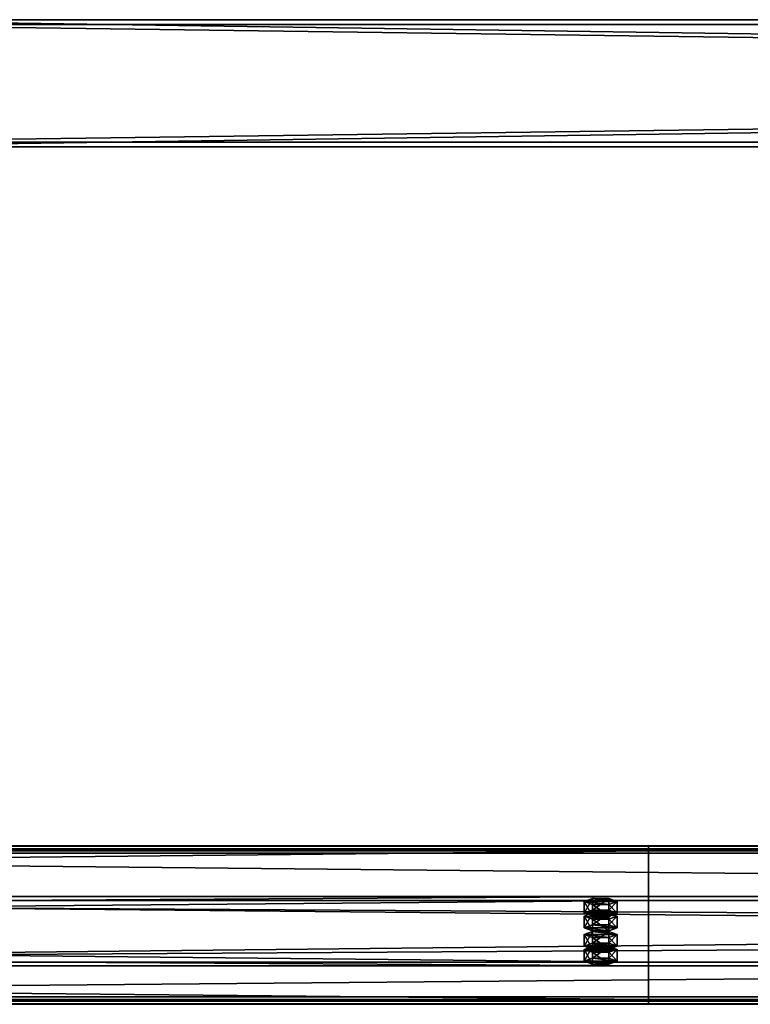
# Model space of a CAD drawing. Header units: millimetres. Extents: x -333 to 67333, y -930 to 39730.
# Tile 390 of 656: x 28105 to 28564, y 5521 to 6140. Entities that reach past the tile are written whole.
import ezdxf

# ---------------------------------------------------------------- set-up
doc = ezdxf.new("R2010")
doc.units = ezdxf.units.MM
for name, color, linetype in [('13', 7, 'Continuous'), ('3', 7, 'Continuous'), ('95', 7, 'Continuous')]:
    doc.layers.add(name, color=color, linetype=linetype)

msp = doc.modelspace()

# ---------------------------------------------------------------- meshes
at = {"layer": '13', "color": 30}
mesh = msp.add_polyface(dxfattribs=at)
corners = [(28500.01, 5617.73, 4626.35), (28500.01, 5545.34, 4610.96), (21700.01, 5545.34, 4610.96), (21700.01, 5617.73, 4626.35), (28500.01, 5586.51, 4417.29), (21700.01, 5586.51, 4417.29), (28500.01, 5525.86, 4404.4), (21700.01, 5525.86, 4404.4), (28500.01, 5523.16, 4417.12), (21700.01, 5523.16, 4417.12), (28500.01, 5521.21, 4416.7), (21700.01, 5521.21, 4416.7), (28500.01, 5524.32, 4402.03), (21700.01, 5524.32, 4402.03), (28500.01, 5588.88, 4415.75), (21700.01, 5588.88, 4415.75), (28500.01, 5547.72, 4609.42), (21700.01, 5547.72, 4609.42), (28500.01, 5616.19, 4623.98), (21700.01, 5616.19, 4623.98), (28500.01, 5618.89, 4611.26), (21700.01, 5618.89, 4611.26), (28500.01, 5620.85, 4611.68), (21700.01, 5620.85, 4611.68)]
mesh.append_faces([[corners[k] for k in face] for face in [(0, 2, 3, 3), (1, 5, 2, 2), (4, 7, 5, 5), (6, 9, 7, 7), (8, 11, 9, 9), (10, 13, 11, 11), (12, 15, 13, 13), (14, 17, 15, 15), (16, 19, 17, 17), (18, 21, 19, 19), (20, 23, 21, 21), (22, 3, 23, 23), (6, 10, 8, 8), (20, 0, 22, 22), (11, 7, 9, 9)]], dxfattribs={"vtx0": -1, "color": 30})
mesh.append_faces([[corners[k] for k in face] for face in [(12, 6, 14, 14), (14, 1, 16, 16), (16, 0, 18, 18), (18, 0, 20, 20), (3, 19, 23, 23), (19, 2, 17, 17), (17, 2, 15, 15), (15, 5, 13, 13), (13, 7, 11, 11)]], dxfattribs={"vtx0": -1, "vtx1": -1, "color": 30})
mesh.append_faces([[corners[k] for k in face] for face in [(6, 12, 10, 10), (14, 6, 4, 4), (14, 4, 1, 1), (16, 1, 0, 0), (19, 3, 2, 2), (15, 2, 5, 5), (13, 5, 7, 7)]], dxfattribs={"vtx0": -1, "vtx2": -1, "vtx3": -1, "color": 30})
mesh.append_faces([[corners[k] for k in face] for face in [(21, 23, 19, 19)]], dxfattribs={"vtx1": -1, "color": 30})
mesh.append_faces([[corners[k] for k in face] for face in [(0, 1, 2, 2), (1, 4, 5, 5), (4, 6, 7, 7), (6, 8, 9, 9), (8, 10, 11, 11), (10, 12, 13, 13), (12, 14, 15, 15), (14, 16, 17, 17), (16, 18, 19, 19), (18, 20, 21, 21), (20, 22, 23, 23), (22, 0, 3, 3)]], dxfattribs={"vtx2": -1, "vtx3": -1, "color": 30})
mesh = msp.add_polyface(dxfattribs=at)
corners = [(34100.01, 5617.73, 4626.35), (34100.01, 5545.34, 4610.96), (27300.01, 5545.34, 4610.96), (27300.01, 5617.73, 4626.35), (34100.01, 5586.51, 4417.29), (27300.01, 5586.51, 4417.29), (34100.01, 5525.86, 4404.4), (27300.01, 5525.86, 4404.4), (34100.01, 5523.16, 4417.12), (27300.01, 5523.16, 4417.12), (34100.01, 5521.21, 4416.7), (27300.01, 5521.21, 4416.7), (34100.01, 5524.32, 4402.03), (27300.01, 5524.32, 4402.03), (34100.01, 5588.88, 4415.75), (27300.01, 5588.88, 4415.75), (34100.01, 5547.72, 4609.42), (27300.01, 5547.72, 4609.42), (34100.01, 5616.19, 4623.98), (27300.01, 5616.19, 4623.98), (34100.01, 5618.89, 4611.26), (27300.01, 5618.89, 4611.26), (34100.01, 5620.85, 4611.68), (27300.01, 5620.85, 4611.68)]
mesh.append_faces([[corners[k] for k in face] for face in [(0, 2, 3, 3), (1, 5, 2, 2), (4, 7, 5, 5), (6, 9, 7, 7), (8, 11, 9, 9), (10, 13, 11, 11), (12, 15, 13, 13), (14, 17, 15, 15), (16, 19, 17, 17), (18, 21, 19, 19), (20, 23, 21, 21), (22, 3, 23, 23), (6, 10, 8, 8), (20, 0, 22, 22), (11, 7, 9, 9)]], dxfattribs={"vtx0": -1, "color": 30})
mesh.append_faces([[corners[k] for k in face] for face in [(12, 6, 14, 14), (14, 1, 16, 16), (16, 0, 18, 18), (18, 0, 20, 20), (3, 19, 23, 23), (19, 2, 17, 17), (17, 2, 15, 15), (15, 5, 13, 13), (13, 7, 11, 11)]], dxfattribs={"vtx0": -1, "vtx1": -1, "color": 30})
mesh.append_faces([[corners[k] for k in face] for face in [(6, 12, 10, 10), (14, 6, 4, 4), (14, 4, 1, 1), (16, 1, 0, 0), (19, 3, 2, 2), (15, 2, 5, 5), (13, 5, 7, 7)]], dxfattribs={"vtx0": -1, "vtx2": -1, "vtx3": -1, "color": 30})
mesh.append_faces([[corners[k] for k in face] for face in [(21, 23, 19, 19)]], dxfattribs={"vtx1": -1, "color": 30})
mesh.append_faces([[corners[k] for k in face] for face in [(0, 1, 2, 2), (1, 4, 5, 5), (4, 6, 7, 7), (6, 8, 9, 9), (8, 10, 11, 11), (10, 12, 13, 13), (12, 14, 15, 15), (14, 16, 17, 17), (16, 18, 19, 19), (18, 20, 21, 21), (20, 22, 23, 23), (22, 0, 3, 3)]], dxfattribs={"vtx2": -1, "vtx3": -1, "color": 30})
at = {"layer": '3', "color": 91}
mesh = msp.add_polyface(dxfattribs=at)
corners = [(33440, 6137, 2983), (33440, 6063, 2983), (27960, 6063, 2983), (27960, 6137, 2983), (33440, 6063, 3057), (27960, 6063, 3057), (33440, 6137, 3057), (27960, 6137, 3057), (33440, 6140, 2980), (33440, 6140, 3060), (27960, 6140, 3060), (27960, 6140, 2980), (33440, 6060, 3060), (27960, 6060, 3060), (33440, 6060, 2980), (27960, 6060, 2980)]
mesh.append_faces([[corners[k] for k in face] for face in [(0, 2, 3, 3), (1, 5, 2, 2), (4, 7, 5, 5), (6, 3, 7, 7), (8, 10, 11, 11), (9, 13, 10, 10), (12, 15, 13, 13), (14, 11, 15, 15)]], dxfattribs={"vtx0": -1, "color": 91})
mesh.append_faces([[corners[k] for k in face] for face in [(9, 6, 12, 12), (6, 8, 0, 0), (0, 8, 1, 1), (12, 4, 14, 14), (4, 12, 6, 6), (14, 1, 8, 8), (11, 3, 15, 15), (3, 10, 7, 7), (7, 10, 5, 5), (15, 2, 13, 13), (2, 15, 3, 3), (13, 5, 10, 10)]], dxfattribs={"vtx0": -1, "vtx1": -1, "color": 91})
mesh.append_faces([[corners[k] for k in face] for face in [(6, 9, 8, 8), (14, 4, 1, 1), (3, 11, 10, 10), (13, 2, 5, 5)]], dxfattribs={"vtx0": -1, "vtx2": -1, "vtx3": -1, "color": 91})
mesh.append_faces([[corners[k] for k in face] for face in [(0, 1, 2, 2), (1, 4, 5, 5), (4, 6, 7, 7), (6, 0, 3, 3), (8, 9, 10, 10), (9, 12, 13, 13), (12, 14, 15, 15), (14, 8, 11, 11)]], dxfattribs={"vtx2": -1, "vtx3": -1, "color": 91})
at = {"layer": '95', "color": 20}
mesh = msp.add_polyface(dxfattribs=at)
corners = [(28464.01, 5555.74, 4562.06), (28464.81, 5556.36, 4559.12), (28464.81, 5558.32, 4559.54), (28464.01, 5557.7, 4562.47), (28467.01, 5556.82, 4556.97), (28467.01, 5558.78, 4557.39), (28470.01, 5556.99, 4556.19), (28470.01, 5558.94, 4556.6), (28473.01, 5556.82, 4556.97), (28473.01, 5558.78, 4557.39), (28475.21, 5556.36, 4559.12), (28475.21, 5558.32, 4559.54), (28476.01, 5555.74, 4562.06), (28476.01, 5557.7, 4562.47), (28475.21, 5555.12, 4564.99), (28475.21, 5557.07, 4565.41), (28473.01, 5554.66, 4567.14), (28473.01, 5556.62, 4567.56), (28470.01, 5554.49, 4567.93), (28470.01, 5556.45, 4568.34), (28467.01, 5554.66, 4567.14), (28467.01, 5556.62, 4567.56), (28464.81, 5555.12, 4564.99), (28464.81, 5557.07, 4565.41), (28459.62, 5557.7, 4562.47), (28464.81, 5559.57, 4553.67), (28464.81, 5566.9, 4555.23), (28459.62, 5565.03, 4564.03), (28475.21, 5559.57, 4553.67), (28475.21, 5566.9, 4555.23), (28480.4, 5557.7, 4562.47), (28480.4, 5565.03, 4564.03), (28475.21, 5555.82, 4571.28), (28475.21, 5563.16, 4572.84), (28464.81, 5555.82, 4571.28), (28464.81, 5563.16, 4572.84), (28459.62, 5548.4, 4560.5), (28464.81, 5550.27, 4551.69), (28464.81, 5557.61, 4553.25), (28459.62, 5555.74, 4562.06), (28475.21, 5550.27, 4551.69), (28475.21, 5557.61, 4553.25), (28480.4, 5548.4, 4560.5), (28480.4, 5555.74, 4562.06), (28475.21, 5546.53, 4569.3), (28475.21, 5553.87, 4570.86), (28464.81, 5546.53, 4569.3), (28464.81, 5553.87, 4570.86), (28464.01, 5576.53, 4464.24), (28464.81, 5577.15, 4461.31), (28464.81, 5579.11, 4461.72), (28464.01, 5578.49, 4464.66), (28467.01, 5577.61, 4459.16), (28467.01, 5579.57, 4459.58), (28470.01, 5577.78, 4458.37), (28470.01, 5579.73, 4458.79), (28473.01, 5577.61, 4459.16), (28473.01, 5579.57, 4459.58), (28475.21, 5577.15, 4461.31), (28475.21, 5579.11, 4461.72), (28476.01, 5576.53, 4464.24), (28476.01, 5578.49, 4464.66), (28475.21, 5575.91, 4467.18), (28475.21, 5577.86, 4467.59), (28473.01, 5575.45, 4469.33), (28473.01, 5577.41, 4469.74), (28470.01, 5575.28, 4470.11), (28470.01, 5577.24, 4470.53), (28467.01, 5575.45, 4469.33), (28467.01, 5577.41, 4469.74), (28464.81, 5575.91, 4467.18), (28464.81, 5577.86, 4467.59), (28459.62, 5578.49, 4464.66), (28464.81, 5580.36, 4455.85), (28464.81, 5587.69, 4457.41), (28459.62, 5585.82, 4466.22), (28475.21, 5580.36, 4455.85), (28475.21, 5587.69, 4457.41), (28480.4, 5578.49, 4464.66), (28480.4, 5585.82, 4466.22), (28475.21, 5576.62, 4473.46), (28475.21, 5583.95, 4475.02), (28464.81, 5576.62, 4473.46), (28464.81, 5583.95, 4475.02), (28459.62, 5569.19, 4462.68), (28464.81, 5571.07, 4453.88), (28464.81, 5578.4, 4455.44), (28459.62, 5576.53, 4464.24), (28475.21, 5571.07, 4453.88), (28475.21, 5578.4, 4455.44), (28480.4, 5569.19, 4462.68), (28480.4, 5576.53, 4464.24), (28475.21, 5567.32, 4471.49), (28475.21, 5574.66, 4473.05), (28464.81, 5567.32, 4471.49), (28464.81, 5574.66, 4473.05)]
mesh.append_faces([[corners[k] for k in face] for face in [(0, 2, 3, 3), (1, 5, 2, 2), (4, 7, 5, 5), (6, 9, 7, 7), (8, 11, 9, 9), (10, 13, 11, 11), (12, 15, 13, 13), (14, 17, 15, 15), (16, 19, 17, 17), (18, 21, 19, 19), (20, 23, 21, 21), (22, 3, 23, 23), (4, 8, 6, 6), (16, 20, 18, 18), (21, 17, 19, 19), (9, 5, 7, 7), (24, 26, 27, 27), (25, 29, 26, 26), (28, 31, 29, 29), (30, 33, 31, 31), (32, 35, 33, 33), (34, 27, 35, 35), (25, 30, 28, 28), (32, 24, 34, 34), (27, 33, 35, 35), (31, 26, 29, 29), (36, 38, 39, 39), (37, 41, 38, 38), (40, 43, 41, 41), (42, 45, 43, 43), (44, 47, 45, 45), (46, 39, 47, 47), (37, 42, 40, 40), (44, 36, 46, 46), (39, 45, 47, 47), (43, 38, 41, 41), (48, 50, 51, 51), (49, 53, 50, 50), (52, 55, 53, 53), (54, 57, 55, 55), (56, 59, 57, 57), (58, 61, 59, 59), (60, 63, 61, 61), (62, 65, 63, 63), (64, 67, 65, 65), (66, 69, 67, 67), (68, 71, 69, 69), (70, 51, 71, 71), (52, 56, 54, 54), (64, 68, 66, 66), (69, 65, 67, 67), (57, 53, 55, 55), (72, 74, 75, 75), (73, 77, 74, 74), (76, 79, 77, 77), (78, 81, 79, 79), (80, 83, 81, 81), (82, 75, 83, 83), (73, 78, 76, 76), (80, 72, 82, 82), (75, 81, 83, 83), (79, 74, 77, 77), (84, 86, 87, 87), (85, 89, 86, 86), (88, 91, 89, 89), (90, 93, 91, 91), (92, 95, 93, 93), (94, 87, 95, 95), (85, 90, 88, 88), (92, 84, 94, 94), (87, 93, 95, 95), (91, 86, 89, 89)]], dxfattribs={"vtx0": -1, "color": 20})
mesh.append_faces([[corners[k] for k in face] for face in [(8, 4, 10, 10), (10, 1, 12, 12), (12, 0, 14, 14), (14, 22, 16, 16), (17, 23, 15, 15), (15, 3, 13, 13), (13, 2, 11, 11), (11, 5, 9, 9), (30, 24, 32, 32), (33, 27, 31, 31), (42, 36, 44, 44), (45, 39, 43, 43), (56, 52, 58, 58), (58, 49, 60, 60), (60, 48, 62, 62), (62, 70, 64, 64), (65, 71, 63, 63), (63, 51, 61, 61), (61, 50, 59, 59), (59, 53, 57, 57), (78, 72, 80, 80), (81, 75, 79, 79), (90, 84, 92, 92), (93, 86, 91, 91)]], dxfattribs={"vtx0": -1, "vtx1": -1, "color": 20})
mesh.append_faces([[corners[k] for k in face] for face in [(10, 4, 1, 1), (12, 1, 0, 0), (14, 0, 22, 22), (16, 22, 20, 20), (17, 21, 23, 23), (15, 23, 3, 3), (13, 3, 2, 2), (11, 2, 5, 5), (30, 25, 24, 24), (31, 27, 26, 26), (42, 37, 36, 36), (43, 39, 38, 38), (58, 52, 49, 49), (60, 49, 48, 48), (62, 48, 70, 70), (64, 70, 68, 68), (65, 69, 71, 71), (63, 71, 51, 51), (61, 51, 50, 50), (59, 50, 53, 53), (78, 73, 72, 72), (79, 75, 74, 74), (90, 85, 84, 84), (93, 87, 86, 86)]], dxfattribs={"vtx0": -1, "vtx2": -1, "vtx3": -1, "color": 20})
mesh.append_faces([[corners[k] for k in face] for face in [(0, 1, 2, 2), (1, 4, 5, 5), (4, 6, 7, 7), (6, 8, 9, 9), (8, 10, 11, 11), (10, 12, 13, 13), (12, 14, 15, 15), (14, 16, 17, 17), (16, 18, 19, 19), (18, 20, 21, 21), (20, 22, 23, 23), (22, 0, 3, 3), (24, 25, 26, 26), (25, 28, 29, 29), (28, 30, 31, 31), (30, 32, 33, 33), (32, 34, 35, 35), (34, 24, 27, 27), (36, 37, 38, 38), (37, 40, 41, 41), (40, 42, 43, 43), (42, 44, 45, 45), (44, 46, 47, 47), (46, 36, 39, 39), (48, 49, 50, 50), (49, 52, 53, 53), (52, 54, 55, 55), (54, 56, 57, 57), (56, 58, 59, 59), (58, 60, 61, 61), (60, 62, 63, 63), (62, 64, 65, 65), (64, 66, 67, 67), (66, 68, 69, 69), (68, 70, 71, 71), (70, 48, 51, 51), (72, 73, 74, 74), (73, 76, 77, 77), (76, 78, 79, 79), (78, 80, 81, 81), (80, 82, 83, 83), (82, 72, 75, 75), (84, 85, 86, 86), (85, 88, 89, 89), (88, 90, 91, 91), (90, 92, 93, 93), (92, 94, 95, 95), (94, 84, 87, 87)]], dxfattribs={"vtx2": -1, "vtx3": -1, "color": 20})

doc.saveas('drawing.dxf')
